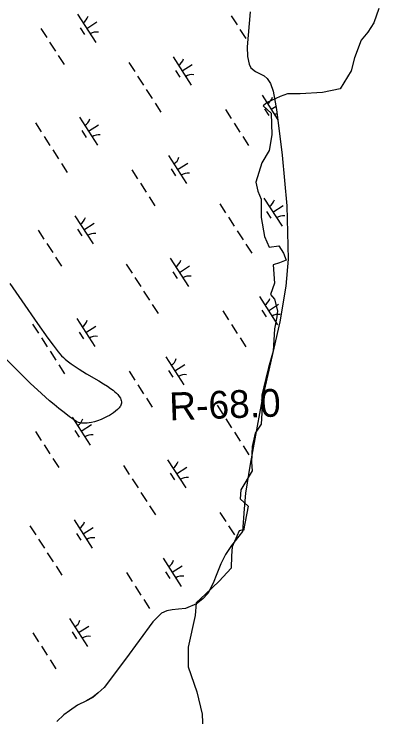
# Model space of a CAD drawing. Extents: x 3937982 to 3958556, y 219448 to 241894.
# Drawn here: x 3947210 to 3947755, y 232709 to 233760 of the extents above; entities that cross this region are included whole.
import ezdxf

# ---------------------------------------------------------------- set-up
doc = ezdxf.new("R2010")
doc.units = 0
for name, color, linetype in [('V-RIVR-EDGE', 7, 'Continuous'), ('V-RIVR-RANG-IDEN', 7, 'Continuous'), ('V-SITE-VEGE', 7, 'Continuous'), ('V-TOPO-SHOR', 7, 'Continuous'), ('V-WETL-SWMP', 7, 'Continuous')]:
    doc.layers.add(name, color=color, linetype=linetype)

msp = doc.modelspace()

# ---------------------------------------------------------------- linework, layer by layer
at = {"layer": 'V-RIVR-EDGE'}
for points in [[(3947755.375, 233768.164), (3947747.511, 233746.54), (3947738.665, 233732.78), (3947728.836, 233720.985), (3947719.008, 233694.447), (3947714.093, 233674.789), (3947697.384, 233648.251), (3947670.846, 233642.353), (3947637.427, 233640.388), (3947618.752, 233640.388), (3947607.94, 233636.456), (3947588.282, 233627.61), (3947582.385, 233622.696), (3947594.18, 233611.884), (3947595.163, 233579.448), (3947591.231, 233555.859), (3947580.419, 233537.184), (3947571.573, 233508.68), (3947574.522, 233494.919), (3947579.436, 233483.124), (3947579.436, 233455.603), (3947584.351, 233427.099), (3947591.231, 233411.373), (3947605.974, 233413.339), (3947612.855, 233402.527), (3947616.786, 233391.715), (3947606.957, 233387.783), (3947597.128, 233384.835), (3947599.094, 233357.314), (3947593.197, 233340.604), (3947599.094, 233333.724), (3947604.009, 233316.032), (3947603.026, 233307.186), (3947599.094, 233289.494), (3947597.128, 233256.075), (3947590.248, 233231.503), (3947586.317, 233214.794), (3947580.419, 233190.221), (3947580.419, 233163.683), (3947579.436, 233146.974), (3947570.59, 233133.213), (3947565.676, 233113.556), (3947564.693, 233089.966), (3947565.676, 233077.188), (3947548.967, 233048.684), (3947547.984, 233034.924), (3947559.778, 233024.112), (3947552.898, 232987.745)], [(3947553.741, 232989.149), (3947546.694, 232987.227), (3947535.803, 232963.524), (3947535.162, 232950.07), (3947534.522, 232931.492), (3947516.584, 232911.953), (3947496.084, 232892.734), (3947481.99, 232879.921), (3947480.709, 232860.702), (3947470.458, 232813.295), (3947470.458, 232783.826), (3947483.271, 232746.669), (3947490.959, 232713.357), (3947492.24, 232687.731), (3947496.084, 232640.324), (3947492.24, 232617.262), (3947489.677, 232576.261), (3947490.959, 232554.48), (3947502.49, 232540.386), (3947507.615, 232523.729), (3947539.647, 232517.323), (3947569.116, 232504.51), (3947591.378, 232462.549)]]:
    msp.add_lwpolyline(points, dxfattribs=at)
at = {"layer": 'V-SITE-VEGE'}
for points in [[(3947203.543, 233356.84), (3947221.725, 233330.982), (3947245.285, 233297.032), (3947260.545, 233275.567), (3947268.282, 233265.03), (3947276.12, 233254.663), (3947278.524, 233251.742), (3947281.102, 233248.967), (3947283.814, 233246.332), (3947286.628, 233243.821), (3947289.505, 233241.429), (3947295.461, 233236.899), (3947301.415, 233232.772), (3947307.237, 233228.997), (3947318.511, 233222.143), (3947336.876, 233211.399), (3947343.894, 233207.147), (3947349.633, 233203.471), (3947354.261, 233200.282), (3947357.952, 233197.505), (3947360.87, 233195.082), (3947363.162, 233192.967), (3947364.948, 233191.113), (3947366.332, 233189.493), (3947367.399, 233188.072), (3947368.925, 233185.584), (3947369.764, 233183.706), (3947370.217, 233182.299), (3947370.592, 233180.175), (3947370.584, 233178.039), (3947370.315, 233176.653), (3947369.803, 233175.262), (3947369.083, 233173.877)], [(3947369.083, 233173.877), (3947368.177, 233172.511), (3947367.127, 233171.168), (3947364.673, 233168.571), (3947361.837, 233166.089), (3947358.791, 233163.785), (3947355.641, 233161.673), (3947352.465, 233159.757), (3947349.323, 233158.034), (3947346.256, 233156.498), (3947340.271, 233153.871), (3947334.881, 233151.9), (3947330.13, 233150.477), (3947326.001, 233149.492), (3947322.445, 233148.855), (3947319.404, 233148.48), (3947316.816, 233148.304), (3947314.612, 233148.273), (3947310.932, 233148.509), (3947308.339, 233148.943), (3947306.504, 233149.422), (3947303.948, 233150.399), (3947301.65, 233151.7), (3947292.954, 233157.835), (3947284.795, 233163.963), (3947277.14, 233170.011), (3947269.961, 233175.921), (3947263.232, 233181.658), (3947256.928, 233187.192), (3947245.115, 233197.921), (3947234.803, 233207.626), (3947225.8, 233216.312), (3947210.111, 233231.815), (3947163.783, 233278.606)]]:
    msp.add_lwpolyline(points, dxfattribs=at)
at = {"layer": 'V-TOPO-SHOR'}
for points in [[(3947551.531, 232986.328), (3947534.987, 232965.557), (3947525.884, 232951.858), (3947519.051, 232937.954), (3947513.251, 232922.811), (3947507.472, 232909.069), (3947499.571, 232893.605)], [(3947499.571, 232893.605), (3947491.942, 232885.658), (3947482.572, 232878.261), (3947466.389, 232871.478), (3947455.877, 232870.216), (3947446.245, 232869.297), (3947438.178, 232867.828), (3947430.258, 232864.261), (3947417.489, 232851.133), (3947376.691, 232795.348), (3947344.82, 232753.261), (3947335.788, 232744.983), (3947327.83, 232738.444), (3947318.485, 232732.97), (3947304.755, 232726.502), (3947292.926, 232718.263), (3947284.449, 232712.252), (3947273.996, 232702.246)]]:
    msp.add_lwpolyline(points, dxfattribs=at)
at = {"layer": 'V-WETL-SWMP'}
for p, q in [((3947305.053, 233759.435), (3947332.116, 233717.391)), ((3947534.611, 233756.998), (3947543.271, 233743.544)), ((3947318.584, 233738.413), (3947333.72, 233748.155)), ((3947250.187, 233738.038), (3947258.847, 233724.584)), ((3947308.849, 233739.282), (3947315.344, 233729.192)), ((3947547.601, 233736.818), (3947556.261, 233723.364)), ((3947263.177, 233717.857), (3947271.837, 233704.403)), ((3947276.167, 233697.676), (3947284.827, 233684.222)), ((3947447.619, 233695.744), (3947474.682, 233653.701)), ((3947381.754, 233687.149), (3947390.414, 233673.696)), ((3947461.15, 233674.723), (3947476.286, 233684.465)), ((3947394.744, 233666.969), (3947403.404, 233653.515)), ((3947451.415, 233675.592), (3947457.91, 233665.502)), ((3947407.734, 233646.788), (3947416.394, 233633.334)), ((3947580.748, 233638.446), (3947604.33, 233601.811)), ((3947420.724, 233626.607), (3947429.384, 233613.153)), ((3947525.882, 233617.049), (3947534.542, 233603.595)), ((3947584.544, 233618.293), (3947591.039, 233608.203)), ((3947594.28, 233617.424), (3947601.552, 233622.105)), ((3947307.752, 233605.715), (3947334.814, 233563.672)), ((3947241.887, 233597.12), (3947250.547, 233583.666)), ((3947321.283, 233584.693), (3947336.419, 233594.436)), ((3947538.872, 233596.868), (3947547.532, 233583.414)), ((3947311.548, 233585.562), (3947318.043, 233575.472)), ((3947254.877, 233576.939), (3947263.537, 233563.485)), ((3947551.862, 233576.687), (3947560.522, 233563.233)), ((3947267.867, 233556.758), (3947276.527, 233543.305)), ((3947440.881, 233548.416), (3947467.943, 233506.373)), ((3947280.857, 233536.578), (3947289.517, 233523.124)), ((3947454.412, 233527.395), (3947469.548, 233537.137)), ((3947386.015, 233527.019), (3947394.675, 233513.565)), ((3947444.677, 233528.264), (3947451.172, 233518.174)), ((3947399.005, 233506.839), (3947407.665, 233493.385)), ((3947411.995, 233486.658), (3947420.655, 233473.204)), ((3947583.447, 233484.726), (3947610.509, 233442.683)), ((3947517.582, 233476.131), (3947526.242, 233462.677)), ((3947596.978, 233463.705), (3947612.114, 233473.447)), ((3947301.014, 233458.387), (3947328.076, 233416.344)), ((3947587.243, 233464.574), (3947593.738, 233454.483)), ((3947314.545, 233437.365), (3947329.681, 233447.108)), ((3947530.572, 233455.95), (3947539.232, 233442.497)), ((3947246.148, 233436.99), (3947254.808, 233423.536)), ((3947304.81, 233438.234), (3947311.305, 233428.144)), ((3947543.562, 233435.77), (3947552.222, 233422.316)), ((3947259.138, 233416.809), (3947267.798, 233403.355)), ((3947556.552, 233415.589), (3947565.212, 233402.135)), ((3947272.128, 233396.628), (3947280.788, 233383.174)), ((3947443.58, 233394.697), (3947470.642, 233352.653)), ((3947377.715, 233386.102), (3947386.375, 233372.648)), ((3947457.111, 233373.675), (3947472.246, 233383.417)), ((3947447.376, 233374.544), (3947453.871, 233364.454)), ((3947390.705, 233365.921), (3947399.365, 233352.467)), ((3947403.695, 233345.74), (3947412.355, 233332.286)), ((3947576.709, 233337.398), (3947603.771, 233295.355)), ((3947416.684, 233325.559), (3947425.344, 233312.106)), ((3947590.24, 233316.376), (3947605.376, 233326.119)), ((3947521.843, 233316.001), (3947530.503, 233302.547)), ((3947580.505, 233317.246), (3947587, 233307.155)), ((3947303.713, 233304.667), (3947330.775, 233262.624)), ((3947237.848, 233296.072), (3947246.507, 233282.618)), ((3947317.244, 233283.646), (3947332.379, 233293.388)), ((3947534.833, 233295.82), (3947543.493, 233282.366)), ((3947307.509, 233284.515), (3947314.003, 233274.424)), ((3947250.837, 233275.891), (3947259.497, 233262.438)), ((3947547.823, 233275.64), (3947556.483, 233262.186)), ((3947263.827, 233255.711), (3947272.487, 233242.257)), ((3947436.842, 233247.369), (3947463.904, 233205.325)), ((3947450.373, 233226.347), (3947465.508, 233236.089)), ((3947276.817, 233235.53), (3947285.477, 233222.076)), ((3947381.976, 233225.971), (3947390.636, 233212.518)), ((3947440.638, 233227.216), (3947447.133, 233217.126)), ((3947394.966, 233205.791), (3947403.626, 233192.337)), ((3947407.956, 233185.61), (3947416.615, 233172.156)), ((3947579.408, 233183.678), (3947580.473, 233182.023)), ((3947513.543, 233175.083), (3947522.203, 233161.63)), ((3947296.975, 233157.339), (3947324.037, 233115.296)), ((3947526.533, 233154.903), (3947535.192, 233141.449)), ((3947310.506, 233136.317), (3947325.641, 233146.06)), ((3947242.108, 233135.942), (3947250.768, 233122.488)), ((3947300.77, 233137.187), (3947307.265, 233127.096)), ((3947539.522, 233134.722), (3947548.182, 233121.268)), ((3947255.098, 233115.761), (3947263.758, 233102.307)), ((3947552.512, 233114.541), (3947561.172, 233101.087)), ((3947268.088, 233095.58), (3947276.748, 233082.127)), ((3947439.54, 233093.649), (3947466.603, 233051.606)), ((3947373.675, 233085.054), (3947382.335, 233071.6)), ((3947453.072, 233072.627), (3947468.207, 233082.37)), ((3947443.336, 233073.496), (3947449.831, 233063.406)), ((3947386.665, 233064.873), (3947395.325, 233051.419)), ((3947399.655, 233044.692), (3947408.315, 233031.239)), ((3947412.645, 233024.512), (3947421.305, 233011.058)), ((3947517.804, 233014.953), (3947526.463, 233001.499)), ((3947233.808, 232995.024), (3947242.468, 232981.571)), ((3947299.673, 233003.619), (3947326.735, 232961.576)), ((3947530.793, 232994.772), (3947539.453, 232981.319)), ((3947313.204, 232982.598), (3947328.34, 232992.34)), ((3947246.798, 232974.844), (3947255.458, 232961.39)), ((3947303.469, 232983.467), (3947309.964, 232973.377)), ((3947259.788, 232954.663), (3947268.448, 232941.209)), ((3947432.802, 232946.321), (3947459.865, 232904.278)), ((3947272.778, 232934.482), (3947281.438, 232921.028)), ((3947446.334, 232925.299), (3947461.469, 232935.042)), ((3947377.936, 232924.924), (3947386.596, 232911.47)), ((3947436.598, 232926.168), (3947443.093, 232916.078)), ((3947390.926, 232904.743), (3947399.586, 232891.289)), ((3947403.916, 232884.562), (3947412.576, 232871.108)), ((3947292.935, 232856.291), (3947319.997, 232814.248)), ((3947306.466, 232835.27), (3947321.602, 232845.012)), ((3947238.069, 232834.894), (3947246.729, 232821.44)), ((3947296.731, 232836.139), (3947303.226, 232826.049)), ((3947251.059, 232814.713), (3947259.719, 232801.26)), ((3947264.049, 232794.533), (3947272.709, 232781.079))]:
    msp.add_line(p, q, dxfattribs=at)
msp.add_lwpolyline([(3947563.01, 233763.004), (3947558.588, 233710.607), (3947558.747, 233696.261), (3947561.392, 233684.68), (3947563.772, 233679.401), (3947570.698, 233674.061), (3947577.647, 233670.47), (3947583.907, 233667.589), (3947588.398, 233663.331), (3947593.198, 233655.92), (3947597.243, 233644.321), (3947602.482, 233617.312), (3947610.668, 233548.631), (3947617.716, 233473.318), (3947619.591, 233393.474), (3947616.216, 233353.154), (3947607.378, 233299.808), (3947580.358, 233181.517), (3947563.01, 233086.935), (3947555.789, 233043.648), (3947553.729, 233020.235), (3947551.53, 232986.328), (3947534.986, 232965.556), (3947525.883, 232951.857), (3947519.051, 232937.953), (3947513.252, 232922.811), (3947507.472, 232909.068), (3947499.57, 232893.604), (3947491.943, 232885.658), (3947482.573, 232878.26), (3947466.39, 232871.477), (3947455.877, 232870.217), (3947446.244, 232869.296), (3947438.177, 232867.828), (3947430.258, 232864.26), (3947417.489, 232851.134), (3947376.69, 232795.347), (3947344.819, 232753.261), (3947335.788, 232744.984), (3947327.829, 232738.443), (3947318.485, 232732.969), (3947304.755, 232726.503), (3947292.925, 232718.264), (3947284.449, 232712.253), (3947273.995, 232702.246)], dxfattribs=at)
for centre, start, end in [((3947303.834, 233761.767), 301.99668, 343.540338), ((3947333.734, 233715.316), 81.996677, 123.540335), ((3947446.4, 233698.077), 301.99668, 343.540338), ((3947476.3, 233651.625), 81.996677, 123.540335), ((3947579.529, 233640.779), 301.99668, 343.540338), ((3947609.429, 233594.327), 110.511169, 123.540335), ((3947306.533, 233608.048), 301.99668, 343.540338), ((3947336.433, 233561.596), 81.996677, 123.540335), ((3947439.662, 233550.749), 301.99668, 343.540338), ((3947469.562, 233504.297), 81.996677, 123.540335), ((3947582.228, 233487.059), 301.99668, 343.540338), ((3947612.128, 233440.607), 81.996677, 123.540335), ((3947299.795, 233460.72), 301.99668, 343.540338), ((3947329.695, 233414.268), 81.996677, 123.540335), ((3947442.361, 233397.029), 301.99668, 343.540338), ((3947472.261, 233350.578), 81.996677, 123.540335), ((3947575.49, 233339.731), 301.99668, 343.540338), ((3947605.39, 233293.279), 81.996677, 123.540335), ((3947302.493, 233307), 301.99668, 343.540338), ((3947332.393, 233260.548), 81.996677, 123.540335), ((3947435.623, 233249.701), 301.99668, 343.540338), ((3947465.523, 233203.25), 81.996677, 123.540335), ((3947295.755, 233159.672), 301.99668, 343.540338), ((3947325.655, 233113.22), 81.996677, 123.540335), ((3947438.321, 233095.982), 301.99668, 343.540338), ((3947468.221, 233049.53), 81.996677, 123.540335), ((3947298.454, 233005.952), 301.99668, 343.540338), ((3947328.354, 232959.5), 81.996677, 123.540335), ((3947431.583, 232948.654), 301.99668, 343.540338), ((3947461.483, 232902.202), 81.996677, 123.540335), ((3947291.716, 232858.624), 301.99668, 343.540338), ((3947321.616, 232812.172), 81.996677, 123.540335)]:
    msp.add_arc(centre, 17.623, start, end, dxfattribs=at)

# ---------------------------------------------------------------- texts
at = {"layer": 'V-RIVR-RANG-IDEN'}
msp.add_text('R-68.0', height=41.5, rotation=2.028103, dxfattribs=at).set_placement((3947442.706, 233152.435))

doc.saveas('drawing.dxf')
